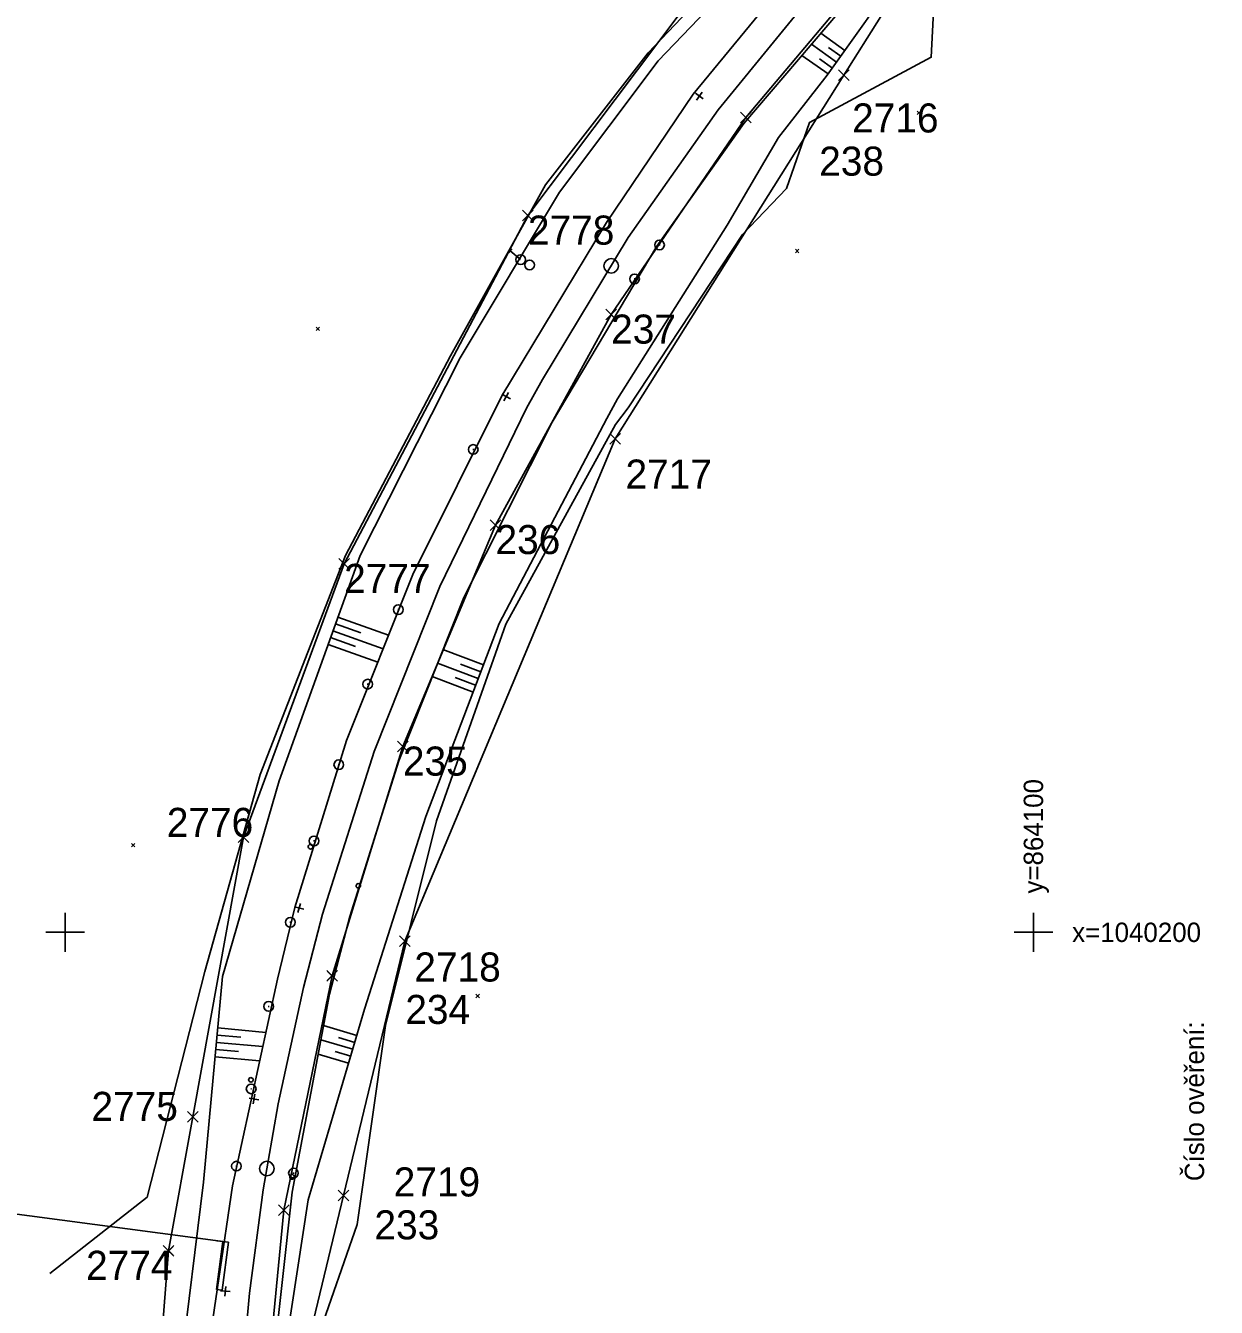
# Model space of a CAD drawing. Extents: x -866402 to -860377, y -1041908 to -1038598.
# Drawn here: x -864204.1 to -864081.1, y -1040238.7 to -1040106.4 of the extents above; entities that cross this region are included whole.
import ezdxf

# ---------------------------------------------------------------- set-up
doc = ezdxf.new("R2010")
doc.units = 0
for name, color, linetype in [('PS 02 trasa', 7, 'Continuous'), ('SZDC', 7, 'Continuous'), ('Vrstva 1', 7, 'Continuous'), ('Vrstva 12', 7, 'Continuous'), ('Vrstva 17', 7, 'Continuous'), ('Vrstva 36', 7, 'Continuous'), ('Vrstva 48', 7, 'Continuous'), ('Vrstva 49', 7, 'Continuous'), ('Vrstva 5', 7, 'Continuous'), ('Vrstva 50', 7, 'Continuous'), ('Vrstva 60', 7, 'Continuous'), ('Vrstva 7', 7, 'Continuous'), ('Vrstva 9', 7, 'Continuous')]:
    doc.layers.add(name, color=color, linetype=linetype)

msp = doc.modelspace()

# ---------------------------------------------------------------- linework, layer by layer
at = {"layer": 'PS 02 trasa'}
msp.add_lwpolyline([(-864155.58, -1040400.07), (-864161.43, -1040375.87), (-864167.16, -1040351.35), (-864172.74, -1040326.98), (-864175.56, -1040309.23), (-864177.87, -1040298.73), (-864179.78, -1040277.98), (-864179.83, -1040253.67), (-864177.4, -1040228.7), (-864172.43, -1040204.5), (-864165.11, -1040180.82), (-864155.55, -1040157.95), (-864143.61, -1040136.22), (-864129.7, -1040115.87), (-864113.83, -1040097.02), (-864096.04, -1040079.66), (-864076.53, -1040064.18), (-864055.25, -1040051.29), (-864047.55, -1040046.97), (-864033.97, -1040039.72), (-864010.83, -1040030.26), (-863987.46, -1040021.65), (-863963.9, -1040013.1)], dxfattribs=at)
at = {"layer": 'SZDC'}
for points in [[(-864166.59, -1040404.08), (-864183.11, -1040343.21), (-864188.52, -1040328.17), (-864193.45, -1040314.46), (-864191.47, -1040260.59), (-864189.3, -1040232.88), (-864186.8, -1040219.04), (-864181.58, -1040190.19), (-864171.18, -1040161.96), (-864152.2, -1040126), (-864129.67, -1040096.01), (-864112.69, -1040081.23), (-864094.28, -1040060.46), (-864080.34, -1040044.74), (-864060.8, -1040033.92), (-864046.69, -1040023.39), (-864045.09, -1040022.87), (-864042.13, -1040021.93), (-864009.37, -1040020.27), (-863985.8, -1040008.31), (-863983.15, -1040006.97), (-863961.94, -1039999)], [(-863929.15, -1040009.03), (-863985.32, -1040027.55), (-863989.7, -1040028.99), (-864003.63, -1040033.22), (-864016.94, -1040037.26), (-864034.67, -1040050.74), (-864051.46, -1040063.53), (-864055.54, -1040066.63), (-864073.45, -1040077.32), (-864074.5, -1040077.94), (-864108.12, -1040093.29), (-864119.58, -1040111.51), (-864143.19, -1040149.04), (-864164.92, -1040200.91), (-864171.24, -1040227.18), (-864177.43, -1040252.92), (-864165.26, -1040303.91), (-864163.47, -1040355.8), (-864153.11, -1040402.25)]]:
    msp.add_lwpolyline(points, dxfattribs=at)
at = {"layer": 'Vrstva 1'}
msp.add_lwpolyline([(-864181.78, -1040246.41), (-864180.94, -1040237.26), (-864179.54, -1040226.59), (-864178, -1040217.71), (-864175.39, -1040205.68), (-864173.4, -1040198.13), (-864168.08, -1040181.32), (-864161.31, -1040164.29), (-864152.33, -1040145.89), (-864150.7, -1040142.91), (-864141.84, -1040128.28), (-864132.56, -1040115.09), (-864119.88, -1040099.56)], dxfattribs=at)
at = {"layer": 'Vrstva 12'}
for centre, major_axis, ratio, start_param, end_param in [((-864174.64, -1040191.16), (0.242, -0.048), 0.999724, 2.914532, 6.89009), ((-864174.64, -1040191.16), (0.242, -0.048), 0.999724, 0.606905, 4.528452), ((-864169.72, -1040195.2), (0.188, 0.128), 0.9971, 0.596503, 4.768362), ((-864169.72, -1040195.2), (-0.188, -0.128), 0.9971, 1.626769, 5.884292), ((-864180.81, -1040215.23), (-0.183, -0.138), 0.998911, 2.394746, 6.497192), ((-864180.81, -1040215.23), (0.183, 0.138), 0.998911, 1.139218, 5.536339), ((-864176.56, -1040225.24), (0.064, -0.231), 0.995658, 3.938586, 8.190216), ((-864176.56, -1040225.24), (0.064, -0.231), 0.995658, 5.870202, 10.221771)]:
    msp.add_ellipse(centre, major_axis=major_axis, ratio=ratio, start_param=start_param, end_param=end_param, dxfattribs=at)
at = {"layer": 'Vrstva 17'}
msp.add_line((-864119.8, -1040088.12), (-864139.77, -1040109.21), dxfattribs=at)
for points in [[(-864143.15, -1040147.57), (-864141.86, -1040145.85), (-864130.04, -1040127.95), (-864125.48, -1040123.19), (-864123.12, -1040116.38), (-864110.55, -1040109.65), (-864110.01, -1040098.89), (-864091.22, -1040082.12), (-864086.81, -1040083.59), (-864084.58, -1040079.25), (-864068.97, -1040071.99), (-864052.8, -1040064.31), (-864046.7, -1040057.1)], [(-864139.77, -1040109.21), (-864150.38, -1040122.83), (-864160.18, -1040140.48)], [(-864160.18, -1040140.48), (-864171.03, -1040161.08), (-864179.85, -1040183.7), (-864185.56, -1040204.05), (-864191.52, -1040227.36), (-864201.57, -1040235.22)], [(-864165.4, -1040320.21), (-864167.57, -1040308.62), (-864169.18, -1040293.61), (-864172.1, -1040284.74), (-864174.91, -1040271.73), (-864175.77, -1040257.71), (-864175.19, -1040245.58), (-864169.85, -1040230.17), (-864166.9, -1040209.62), (-864161.64, -1040188.5), (-864154.48, -1040168.17), (-864143.15, -1040147.57)]]:
    msp.add_lwpolyline(points, dxfattribs=at)
at = {"layer": 'Vrstva 36'}
for p, q in [((-864154.19, -1040129.83), (-864153.87, -1040129.45)), ((-864154.03, -1040129.64), (-864152.95, -1040130.55))]:
    msp.add_line(p, q, dxfattribs=at)
for centre in [(-864152.95, -1040130.55), (-864152.03, -1040131.1)]:
    msp.add_circle(centre, 0.5, dxfattribs=at)
at = {"layer": 'Vrstva 48'}
for p, q in [((-864119.46, -1040108.94), (-864121.95, -1040107.16)), ((-864120.33, -1040110.16), (-864122.93, -1040108.31)), ((-864119.89, -1040109.55), (-864121.16, -1040108.64)), ((-864121.2, -1040111.38), (-864123.9, -1040109.46)), ((-864120.76, -1040110.77), (-864122.09, -1040109.83)), ((-864171.82, -1040167.45), (-864166.59, -1040169.33)), ((-864172.33, -1040168.86), (-864167.14, -1040170.72)), ((-864172.07, -1040168.16), (-864169.47, -1040169.09)), ((-864172.83, -1040170.27), (-864167.7, -1040172.12)), ((-864172.58, -1040169.57), (-864170, -1040170.49)), ((-864156.8, -1040172.39), (-864160.97, -1040170.81)), ((-864157.33, -1040173.79), (-864161.53, -1040172.2)), ((-864157.07, -1040173.09), (-864159.16, -1040172.3)), ((-864157.86, -1040175.2), (-864162.08, -1040173.6)), ((-864157.6, -1040174.49), (-864159.7, -1040173.7)), ((-864184.23, -1040209.87), (-864179.26, -1040210.33)), ((-864169.86, -1040210.64), (-864173.31, -1040209.61)), ((-864184.3, -1040210.61), (-864181.86, -1040210.84)), ((-864170.29, -1040212.08), (-864173.58, -1040211.09)), ((-864170.08, -1040211.36), (-864171.76, -1040210.85)), ((-864184.44, -1040212.11), (-864182.09, -1040212.32)), ((-864184.37, -1040211.36), (-864179.59, -1040211.8)), ((-864170.72, -1040213.51), (-864173.86, -1040212.58)), ((-864170.5, -1040212.79), (-864172.11, -1040212.32)), ((-864184.51, -1040212.85), (-864179.91, -1040213.28))]:
    msp.add_line(p, q, dxfattribs=at)
at = {"layer": 'Vrstva 49'}
for p, q in [((-864111.99, -1040115.22), (-864111.64, -1040115.58)), ((-864111.99, -1040115.58), (-864111.64, -1040115.22)), ((-864124.56, -1040129.48), (-864124.21, -1040129.84)), ((-864124.56, -1040129.84), (-864124.21, -1040129.48)), ((-864174.07, -1040137.52), (-864173.72, -1040137.87)), ((-864174.07, -1040137.87), (-864173.72, -1040137.52)), ((-864193.15, -1040190.83), (-864192.79, -1040191.19)), ((-864193.15, -1040191.19), (-864192.79, -1040190.83)), ((-864157.57, -1040206.39), (-864157.21, -1040206.75)), ((-864157.57, -1040206.75), (-864157.21, -1040206.39))]:
    msp.add_line(p, q, dxfattribs=at)
for points in [[(-864118.68, -1040089.1), (-864138.76, -1040110.02), (-864148.95, -1040123.57), (-864159.2, -1040140.69)], [(-864154.9, -1040144.61), (-864144.1, -1040126.72), (-864135.12, -1040113.46), (-864121.87, -1040097.36), (-864113.84, -1040088.32)], [(-864103.43, -1040088.91), (-864117.2, -1040101.6), (-864129.91, -1040116.49), (-864138.88, -1040129.15), (-864149.69, -1040147.33)], [(-864144.06, -1040146.95), (-864142.95, -1040144.92), (-864131.61, -1040126.98), (-864126.33, -1040117.93), (-864121.3, -1040111.52), (-864113.13, -1040100.06), (-864103.43, -1040088.91)], [(-864186.55, -1040255.97), (-864188.08, -1040245.08), (-864185.7, -1040225.79), (-864183.74, -1040204.56), (-864177.89, -1040184.35), (-864169.53, -1040161.08), (-864159.2, -1040140.69)], [(-864154.9, -1040144.61), (-864164.09, -1040163.06), (-864170.93, -1040180.2), (-864176.27, -1040197.45), (-864178.06, -1040204.83), (-864182.72, -1040226.18)], [(-864144.06, -1040146.95), (-864155.18, -1040168.1), (-864162.74, -1040188.05), (-864169.06, -1040207.94), (-864174.91, -1040227.61), (-864177.69, -1040245.82), (-864177.43, -1040250.52)], [(-864170.58, -1040198.37), (-864165.54, -1040182.28), (-864158.83, -1040165.42), (-864149.69, -1040147.33)], [(-864177.43, -1040250.52), (-864178.66, -1040245.78), (-864176.53, -1040226.84), (-864172.7, -1040206.37), (-864170.58, -1040198.37)], [(-864182.72, -1040226.18), (-864185.52, -1040245.3), (-864186.55, -1040255.97)]]:
    msp.add_lwpolyline(points, dxfattribs=at)
at = {"layer": 'Vrstva 5'}
for p, q in [((-864200, -1040198), (-864200, -1040202)), ((-864100, -1040198), (-864100, -1040202)), ((-864202, -1040200), (-864198, -1040200)), ((-864102, -1040200), (-864098, -1040200))]:
    msp.add_line(p, q, dxfattribs=at)
at = {"layer": 'Vrstva 50'}
for p, q in [((-864138.66, -1040129.03), (-864138.56, -1040129.03)), ((-864157.9, -1040150.15), (-864157.8, -1040150.15)), ((-864165.63, -1040166.68), (-864165.53, -1040166.68)), ((-864168.79, -1040174.38), (-864168.69, -1040174.38)), ((-864171.78, -1040182.7), (-864171.68, -1040182.7)), ((-864174.34, -1040190.57), (-864174.24, -1040190.57)), ((-864176.79, -1040198.96), (-864176.69, -1040198.96)), ((-864179.02, -1040207.65), (-864178.92, -1040207.65)), ((-864180.83, -1040216.16), (-864180.73, -1040216.16)), ((-864182.35, -1040224.14), (-864182.25, -1040224.14))]:
    msp.add_line(p, q, dxfattribs=at)
for centre in [(-864138.61, -1040129.03), (-864157.85, -1040150.15), (-864165.58, -1040166.68), (-864168.74, -1040174.38), (-864171.73, -1040182.7), (-864174.29, -1040190.57), (-864176.74, -1040198.96), (-864178.97, -1040207.65), (-864180.78, -1040216.16), (-864182.3, -1040224.14)]:
    msp.add_circle(centre, 0.5, dxfattribs=at)
at = {"layer": 'Vrstva 60'}
for p, q in [((-864119.13, -1040111.96), (-864120.13, -1040110.96)), ((-864119.13, -1040111.06), (-864120.13, -1040112.06)), ((-864120.03, -1040111.96), (-864119.03, -1040110.96)), ((-864120.03, -1040111.06), (-864119.03, -1040112.06)), ((-864119.58, -1040111.51), (-864119.58, -1040111.51)), ((-864129.25, -1040116.32), (-864130.25, -1040115.32)), ((-864129.25, -1040115.42), (-864130.25, -1040116.42)), ((-864130.15, -1040116.32), (-864129.15, -1040115.32)), ((-864130.15, -1040115.42), (-864129.15, -1040116.42)), ((-864129.7, -1040115.87), (-864129.7, -1040115.87)), ((-864151.75, -1040126.45), (-864152.75, -1040125.45)), ((-864151.75, -1040125.55), (-864152.75, -1040126.55)), ((-864152.65, -1040126.45), (-864151.65, -1040125.45)), ((-864152.65, -1040125.55), (-864151.65, -1040126.55)), ((-864152.2, -1040126), (-864152.2, -1040126)), ((-864143.16, -1040136.68), (-864144.16, -1040135.68)), ((-864143.16, -1040135.78), (-864144.16, -1040136.78)), ((-864144.06, -1040136.68), (-864143.06, -1040135.68)), ((-864144.06, -1040135.78), (-864143.06, -1040136.78)), ((-864143.61, -1040136.22), (-864143.61, -1040136.22)), ((-864142.74, -1040149.49), (-864143.74, -1040148.49)), ((-864142.74, -1040148.59), (-864143.74, -1040149.59)), ((-864143.64, -1040149.49), (-864142.64, -1040148.49)), ((-864143.64, -1040148.59), (-864142.64, -1040149.59)), ((-864143.19, -1040149.04), (-864143.19, -1040149.04)), ((-864155.1, -1040158.4), (-864156.1, -1040157.4)), ((-864155.1, -1040157.5), (-864156.1, -1040158.5)), ((-864156, -1040158.4), (-864155, -1040157.4)), ((-864156, -1040157.5), (-864155, -1040158.5)), ((-864155.55, -1040157.95), (-864155.55, -1040157.95)), ((-864170.73, -1040162.41), (-864171.73, -1040161.41)), ((-864170.73, -1040161.51), (-864171.73, -1040162.51)), ((-864171.63, -1040162.41), (-864170.63, -1040161.41)), ((-864171.63, -1040161.51), (-864170.63, -1040162.51)), ((-864171.18, -1040161.96), (-864171.18, -1040161.96)), ((-864164.66, -1040181.27), (-864165.66, -1040180.27)), ((-864164.66, -1040180.36), (-864165.66, -1040181.36)), ((-864165.56, -1040181.27), (-864164.56, -1040180.27)), ((-864165.56, -1040180.36), (-864164.56, -1040181.36)), ((-864165.11, -1040180.82), (-864165.11, -1040180.82)), ((-864181.13, -1040190.64), (-864182.13, -1040189.64)), ((-864181.13, -1040189.74), (-864182.13, -1040190.74)), ((-864182.03, -1040190.64), (-864181.03, -1040189.64)), ((-864182.03, -1040189.74), (-864181.03, -1040190.74)), ((-864181.58, -1040190.19), (-864181.58, -1040190.19)), ((-864164.47, -1040201.36), (-864165.47, -1040200.36)), ((-864164.47, -1040200.46), (-864165.47, -1040201.46)), ((-864165.37, -1040201.36), (-864164.37, -1040200.36)), ((-864165.37, -1040200.46), (-864164.37, -1040201.46)), ((-864164.92, -1040200.91), (-864164.92, -1040200.91)), ((-864171.98, -1040204.95), (-864172.98, -1040203.95)), ((-864171.98, -1040204.05), (-864172.98, -1040205.05)), ((-864172.88, -1040204.95), (-864171.88, -1040203.95)), ((-864172.88, -1040204.05), (-864171.88, -1040205.05)), ((-864172.43, -1040204.5), (-864172.43, -1040204.5)), ((-864186.35, -1040219.49), (-864187.35, -1040218.49)), ((-864186.35, -1040218.59), (-864187.35, -1040219.59)), ((-864187.25, -1040219.49), (-864186.25, -1040218.49)), ((-864187.25, -1040218.59), (-864186.25, -1040219.59)), ((-864186.8, -1040219.04), (-864186.8, -1040219.04)), ((-864170.79, -1040227.63), (-864171.79, -1040226.63)), ((-864170.79, -1040226.73), (-864171.79, -1040227.73)), ((-864171.69, -1040227.63), (-864170.69, -1040226.63)), ((-864171.69, -1040226.73), (-864170.69, -1040227.73)), ((-864171.24, -1040227.18), (-864171.24, -1040227.18)), ((-864176.95, -1040229.15), (-864177.95, -1040228.15)), ((-864176.95, -1040228.25), (-864177.95, -1040229.25)), ((-864177.85, -1040229.15), (-864176.85, -1040228.15)), ((-864177.85, -1040228.25), (-864176.85, -1040229.25)), ((-864177.4, -1040228.7), (-864177.4, -1040228.7)), ((-864188.85, -1040233.33), (-864189.85, -1040232.33)), ((-864188.85, -1040232.43), (-864189.85, -1040233.43)), ((-864189.75, -1040233.33), (-864188.75, -1040232.33)), ((-864189.75, -1040232.43), (-864188.75, -1040233.43)), ((-864189.3, -1040232.88), (-864189.3, -1040232.88))]:
    msp.add_line(p, q, dxfattribs=at)
at = {"layer": 'Vrstva 7'}
for p, q in [((-864134.1, -1040113.95), (-864134.91, -1040113.37)), ((-864134.22, -1040113.25), (-864134.79, -1040114.07)), ((-864141.24, -1040132.54), (-864141.14, -1040132.54)), ((-864154.88, -1040144.45), (-864154, -1040144.93)), ((-864154.68, -1040145.13), (-864154.2, -1040144.26)), ((-864175.33, -1040197.62), (-864176.3, -1040197.36)), ((-864175.69, -1040197.01), (-864175.95, -1040197.97)), ((-864180.97, -1040217.12), (-864179.99, -1040217.29)), ((-864180.57, -1040217.7), (-864180.39, -1040216.71)), ((-864176.46, -1040224.86), (-864176.35, -1040224.86)), ((-864183.95, -1040237), (-864182.96, -1040237.1)), ((-864183.5, -1040237.55), (-864183.41, -1040236.55))]:
    msp.add_line(p, q, dxfattribs=at)
for centre, radius in [((-864143.6, -1040131.19), 0.75), ((-864141.19, -1040132.54), 0.5), ((-864179.16, -1040224.39), 0.75), ((-864176.41, -1040224.86), 0.5)]:
    msp.add_circle(centre, radius, dxfattribs=at)
at = {"layer": 'Vrstva 9'}
for p, q in [((-864183.43, -1040231.96), (-864239.78, -1040224.47)), ((-864183.72, -1040231.92), (-864184.37, -1040236.88)), ((-864183.72, -1040231.92), (-864184.32, -1040231.84)), ((-864183.78, -1040236.96), (-864183.13, -1040232)), ((-864183.13, -1040232), (-864183.72, -1040231.92)), ((-864184.37, -1040236.88), (-864183.78, -1040236.96))]:
    msp.add_line(p, q, dxfattribs=at)

# ---------------------------------------------------------------- texts
at = {"layer": 'Vrstva 1'}
msp.add_text('Číslo ověření:', height=2, rotation=90, dxfattribs=at).set_placement((-864082.37, -1040225.69))
at = {"layer": 'Vrstva 5'}
msp.add_text('y=864100', height=2, rotation=90, dxfattribs=at).set_placement((-864099, -1040196))
msp.add_text('x=1040200', height=2, dxfattribs=at).set_placement((-864096, -1040201))
at = {"layer": 'Vrstva 60'}
for s, p in [('2716', (-864118.72, -1040117.42)), ('238', (-864122.12, -1040121.88)), ('2778', (-864152.2, -1040129)), ('237', (-864143.61, -1040139.22)), ('2717', (-864142.12, -1040154.19)), ('236', (-864155.55, -1040160.95)), ('2777', (-864171.18, -1040164.96)), ('235', (-864165.11, -1040183.82)), ('2776', (-864189.49, -1040190.15)), ('2718', (-864163.93, -1040205.08)), ('234', (-864164.86, -1040209.46)), ('2775', (-864197.27, -1040219.47)), ('2719', (-864166.06, -1040227.27)), ('233', (-864168.05, -1040231.7)), ('2774', (-864197.83, -1040235.88))]:
    msp.add_text(s, height=3, dxfattribs=at).set_placement(p)

doc.saveas('drawing.dxf')
